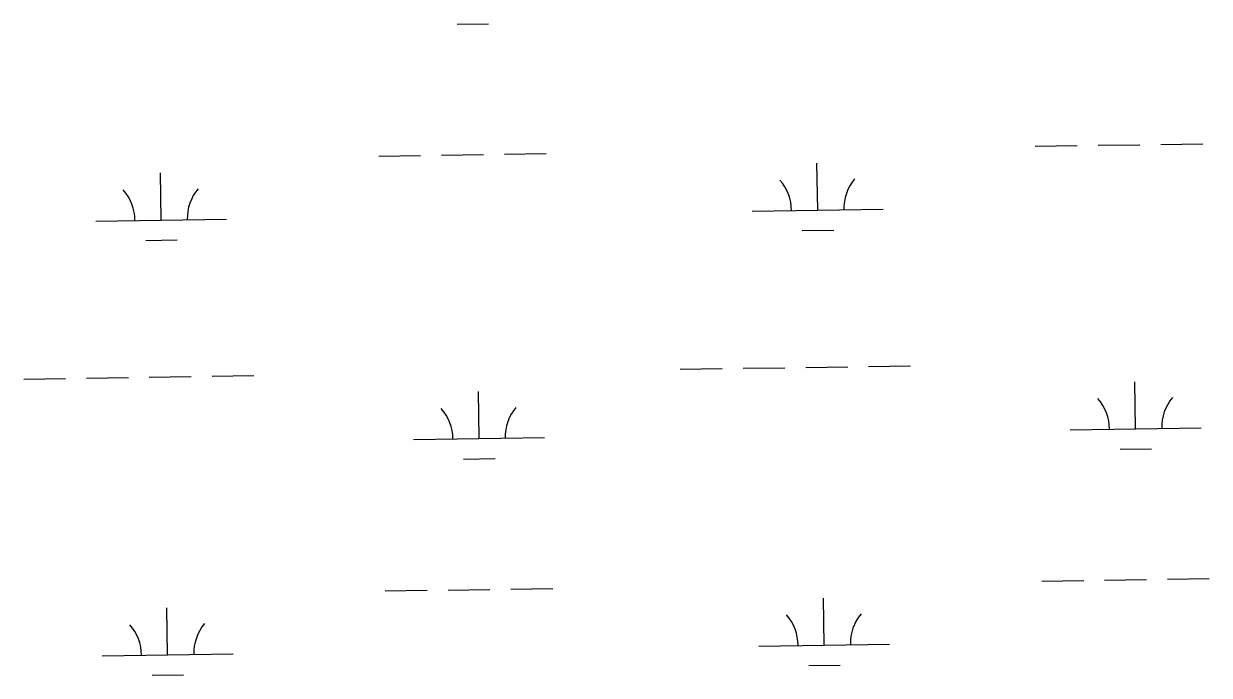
# Model space of a CAD drawing. Extents: x 3807117 to 3845308, y 337856 to 363736.
# Drawn here: x 3819429 to 3820335, y 354285 to 354784 of the extents above; entities that cross this region are included whole.
import ezdxf

# ---------------------------------------------------------------- set-up
doc = ezdxf.new("R2010")
doc.units = 0
doc.layers.add('V-WETL-SWMP', color=7, linetype='Continuous')

msp = doc.modelspace()

# ---------------------------------------------------------------- linework, layer by layer
at = {"layer": 'V-WETL-SWMP'}
for p, q in [((3819760.18, 354783.47), (3819784.18, 354783.83)), ((3820202.13, 354690.08), (3820234.12, 354690.56)), ((3820250.12, 354690.8), (3820282.12, 354691.28)), ((3820298.12, 354691.52), (3820330.11, 354692)), ((3819700.28, 354682.56), (3819732.27, 354683.04)), ((3819748.27, 354683.28), (3819780.27, 354683.76)), ((3819796.27, 354684), (3819828.26, 354684.48)), ((3820035.78, 354641.15), (3820035.24, 354677.15)), ((3819533.93, 354633.63), (3819533.39, 354669.63)), ((3819483.93, 354632.89), (3819583.92, 354634.38)), ((3819985.78, 354640.4), (3820085.77, 354641.9)), ((3820024.01, 354625.54), (3820048.01, 354625.9)), ((3819522.16, 354618.03), (3819546.16, 354618.38)), ((3819930.75, 354519.5), (3819962.74, 354519.97)), ((3819978.74, 354520.21), (3820010.74, 354520.69)), ((3820026.73, 354520.93), (3820058.73, 354521.41)), ((3820074.73, 354521.65), (3820106.73, 354522.13)), ((3819428.89, 354511.98), (3819460.89, 354512.46)), ((3819476.89, 354512.7), (3819508.88, 354513.17)), ((3819524.88, 354513.41), (3819556.88, 354513.89)), ((3819572.88, 354514.13), (3819604.87, 354514.61)), ((3820278.78, 354473.96), (3820278.24, 354509.96)), ((3819776.93, 354466.44), (3819776.39, 354502.44)), ((3820228.79, 354473.21), (3820328.78, 354474.71)), ((3819726.94, 354465.69), (3819826.92, 354467.19)), ((3820267.01, 354458.35), (3820291.01, 354458.71)), ((3819765.16, 354450.83), (3819789.16, 354451.19)), ((3820207.11, 354357.44), (3820239.11, 354357.92)), ((3820255.11, 354358.16), (3820287.1, 354358.64)), ((3820303.1, 354358.88), (3820335.1, 354359.36)), ((3819705.26, 354349.92), (3819737.26, 354350.4)), ((3819753.25, 354350.64), (3819785.25, 354351.12)), ((3819801.25, 354351.36), (3819833.25, 354351.84)), ((3820040.76, 354308.52), (3820040.22, 354344.51)), ((3819538.91, 354301), (3819538.37, 354336.99)), ((3819990.77, 354307.77), (3820090.76, 354309.26)), ((3819488.92, 354300.25), (3819588.9, 354301.75)), ((3820028.99, 354292.91), (3820052.99, 354293.27)), ((3819527.14, 354285.39), (3819551.14, 354285.75))]:
    msp.add_line(p, q, dxfattribs=at)
for centre, start, end in [((3819980.53, 354640.8), 0.08653, 41.63019), ((3820091.01, 354642.46), 140.08653, 181.63019), ((3819478.68, 354633.28), 0.08653, 41.63019), ((3819589.16, 354634.94), 140.08653, 181.63019), ((3819721.69, 354466.09), 0.08653, 41.63019), ((3819832.16, 354467.75), 140.08653, 181.63019), ((3820223.54, 354473.61), 0.08653, 41.63019), ((3820334.01, 354475.26), 140.08653, 181.63019), ((3819985.52, 354308.16), 0.08653, 41.63019), ((3820095.99, 354309.82), 140.08653, 181.63019), ((3819483.67, 354300.64), 0.08653, 41.63019), ((3819594.14, 354302.3), 140.08653, 181.63019)]:
    msp.add_arc(centre, 35.25, start, end, dxfattribs=at)

doc.saveas('drawing.dxf')
